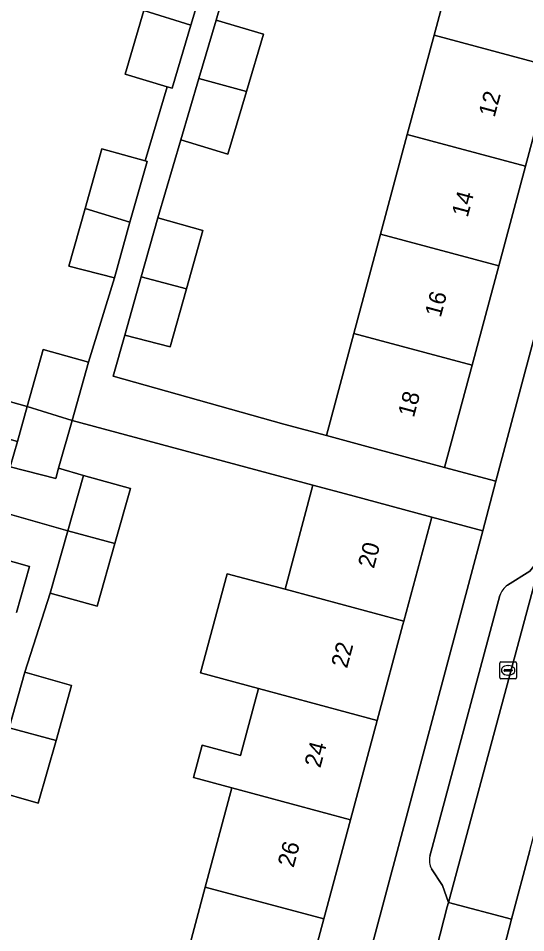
# Model space of a CAD drawing. Extents: x 163683 to 164494, y 382709 to 383872.
# Drawn here: x 163796.9 to 163827, y 383231.7 to 383286 of the extents above; entities that cross this region are included whole.
import ezdxf

# ---------------------------------------------------------------- set-up
doc = ezdxf.new("R2010")
doc.units = 0
for name, color, linetype in [('IMGEO_Erf', 7, 'Continuous'), ('IMGEO_Kolk', 7, 'Continuous'), ('IMGEO_Pand', 7, 'Continuous'), ('IMGEO_Pand_nummerreeks', 7, 'Continuous'), ('IMGEO_Parkeervlak_open', 7, 'Continuous'), ('IMGEO_Rijbaan_lokaal_open', 7, 'Continuous'), ('IMGEO_Voetpad_open', 7, 'Continuous')]:
    doc.layers.add(name, color=color, linetype=linetype)

msp = doc.modelspace()

# ---------------------------------------------------------------- linework, layer by layer
at = {"layer": 'IMGEO_Erf'}
for points in [[(163838.462, 383311.989), (163836.462, 383312.539), (163834.891, 383306.691), (163833.304, 383300.788), (163831.717, 383294.884), (163830.13, 383288.981), (163828.543, 383283.077), (163826.957, 383277.174), (163825.37, 383271.271), (163823.783, 383265.367), (163822.156, 383259.314), (163825.204, 383258.5), (163839.135, 383310.697)], [(163809.954, 383290.508), (163808.607, 383285.834), (163811.41, 383285.005), (163810.408, 383281.619), (163809.307, 383277.899), (163806.507, 383278.739), (163805.152, 383274.114), (163807.827, 383273.362), (163806.853, 383269.901), (163805.887, 383266.467), (163803.192, 383267.15), (163802.508, 383264.72), (163812.625, 383261.875), (163815.146, 383261.198), (163816.771, 383267.245), (163818.359, 383273.154), (163819.946, 383279.057), (163821.533, 383284.961), (163823.12, 383290.865)], [(163795.325, 383289.031), (163793.558, 383283.361), (163791.737, 383277.515), (163789.916, 383271.67), (163788.095, 383265.826), (163786.228, 383259.833), (163789.271, 383258.885), (163795.415, 383256.938), (163796.115, 383259.41), (163796.4, 383259.338), (163796.824, 383260.843), (163793.695, 383261.724), (163794.279, 383263.798), (163797.41, 383262.926), (163798.36, 383266.302), (163801.035, 383265.549), (163802.576, 383270.561), (163799.881, 383271.244), (163800.848, 383274.679), (163801.841, 383278.208), (163804.396, 383277.489), (163805.716, 383281.887), (163803.206, 383282.64), (163804.324, 383286.419)], [(163806.39, 383228.529), (163807.967, 383234.418), (163809.544, 383240.306), (163807.271, 383240.915), (163807.783, 383242.825), (163810.056, 383242.216), (163811.121, 383246.195), (163807.689, 383247.119), (163809.267, 383253.003), (163812.698, 383252.083), (163814.352, 383258.26), (163800.065, 383262.1), (163799.265, 383259.258), (163800.749, 383258.838), (163803.525, 383258.052), (163802.604, 383254.8), (163801.547, 383251.07), (163798.772, 383251.856), (163797.264, 383247.16), (163800.04, 383246.374), (163799.116, 383243.113), (163798.062, 383239.391), (163795.287, 383240.178)], [(163796.768, 383250.71), (163797.533, 383253.429), (163785.339, 383256.882)], [(163824.418, 383255.554), (163821.399, 383256.366), (163819.738, 383250.188), (163819.688, 383250), (163818.159, 383244.3), (163816.58, 383238.412), (163815.001, 383232.525), (163813.422, 383226.636), (163811.843, 383220.749), (163810.264, 383214.861), (163808.685, 383208.973), (163807.105, 383203.085), (163805.526, 383197.197), (163803.947, 383191.309), (163802.367, 383185.418), (163804.645, 383184.81)], [(163805.373, 383185.139), (163805.809, 383185.829), (163824.418, 383255.554)]]:
    msp.add_lwpolyline(points, dxfattribs=at)
at = {"layer": 'IMGEO_Kolk'}
for p, q in [((163825.424, 383246.847), (163825.424, 383247.699)), ((163825.499, 383247.773), (163826.351, 383247.773)), ((163825.912, 383247.553), (163825.937, 383247.553)), ((163826.425, 383247.699), (163826.425, 383246.847)), ((163825.683, 383247.267), (163825.683, 383247.279)), ((163826.121, 383247.23), (163825.723, 383247.23)), ((163825.726, 383247.316), (163826.124, 383247.316)), ((163825.935, 383246.993), (163825.91, 383246.993)), ((163826.167, 383247.279), (163826.167, 383247.267)), ((163826.351, 383246.773), (163825.499, 383246.773))]:
    msp.add_line(p, q, dxfattribs=at)
for points in [[(163825.424, 383246.847), (163825.424, 383247.699)], [(163825.499, 383247.773), (163826.351, 383247.773)], [(163826.425, 383247.699), (163826.425, 383246.847)], [(163826.351, 383246.773), (163825.499, 383246.773)]]:
    msp.add_lwpolyline(points, dxfattribs=at)
for centre, radius, start, end in [((163825.501, 383247.697), 0.0765, 91.552, 178.448), ((163825.501, 383247.697), 0.0765, 91.552, 178.448), ((163826.349, 383247.697), 0.0765, 1.552, 88.448), ((163826.349, 383247.697), 0.0765, 1.552, 88.448), ((163825.501, 383246.849), 0.0765, 181.552, 268.448), ((163825.501, 383246.849), 0.0765, 181.552, 268.448), ((163825.723, 383247.276), 0.0403, 85.8775, 175.7526), ((163825.72, 383247.266), 0.0366, 178.938, 274.7102), ((163826.124, 383247.273), 0.043, 264.8664, 352.4533), ((163826.128, 383247.278), 0.0386, 1.7309, 96.639), ((163826.349, 383246.849), 0.0765, 271.552, 358.448), ((163826.349, 383246.849), 0.0765, 271.552, 358.448)]:
    msp.add_arc(centre, radius, start, end, dxfattribs=at)
for centre, major_axis, ratio, start_param, end_param in [((163825.911, 383247.273), (-0.387, 0.002), 0.722429, 4.712389, 7.853982), ((163825.936, 383247.273), (-0.39, 0.002), 0.717154, 1.570796, 4.712389)]:
    msp.add_ellipse(centre, major_axis=major_axis, ratio=ratio, start_param=start_param, end_param=end_param, dxfattribs=at)
at = {"layer": 'IMGEO_Pand'}
for points in [[(163821.533, 383284.961), (163828.543, 383283.077), (163830.13, 383288.981), (163823.12, 383290.865)], [(163807.115, 383285.55), (163808.109, 383288.907), (163805.306, 383289.736), (163804.324, 383286.419)], [(163807.115, 383285.55), (163804.324, 383286.419), (163803.206, 383282.64), (163805.716, 383281.887), (163806.006, 383281.8)], [(163810.408, 383281.619), (163811.41, 383285.005), (163808.607, 383285.834), (163807.584, 383282.377)], [(163821.533, 383284.961), (163819.946, 383279.057), (163826.957, 383277.174), (163828.543, 383283.077)], [(163810.408, 383281.619), (163807.584, 383282.377), (163806.507, 383278.739), (163809.307, 383277.899)], [(163818.359, 383273.154), (163825.37, 383271.271), (163826.957, 383277.174), (163819.946, 383279.057)], [(163804.516, 383277.455), (163804.396, 383277.489), (163801.841, 383278.208), (163800.848, 383274.679), (163803.502, 383273.852)], [(163803.502, 383273.852), (163800.848, 383274.679), (163799.881, 383271.244), (163802.576, 383270.561)], [(163804.169, 383270.62), (163806.853, 383269.901), (163807.827, 383273.362), (163805.152, 383274.114)], [(163818.359, 383273.154), (163816.771, 383267.245), (163823.783, 383265.367), (163825.37, 383271.271)], [(163804.169, 383270.62), (163803.192, 383267.15), (163805.887, 383266.467), (163806.853, 383269.901)], [(163823.783, 383265.367), (163816.771, 383267.245), (163815.146, 383261.198), (163817.328, 383260.611), (163822.156, 383259.314)], [(163797.41, 383262.926), (163800.065, 383262.1), (163801.035, 383265.549), (163798.36, 383266.302)], [(163797.41, 383262.926), (163794.279, 383263.798), (163793.695, 383261.724), (163796.824, 383260.843)], [(163800.065, 383262.1), (163797.41, 383262.926), (163796.824, 383260.843), (163796.4, 383259.338), (163799.095, 383258.655), (163799.265, 383259.258)], [(163800.749, 383258.838), (163799.265, 383259.258), (163799.095, 383258.655), (163796.4, 383259.338), (163796.115, 383259.41), (163795.415, 383256.938), (163795.378, 383256.807), (163799.818, 383255.55)], [(163799.818, 383255.55), (163802.604, 383254.8), (163803.525, 383258.052), (163800.749, 383258.838)], [(163819.738, 383250.188), (163821.399, 383256.366), (163816.571, 383257.664), (163814.352, 383258.26), (163812.698, 383252.083)], [(163799.818, 383255.55), (163798.772, 383251.856), (163801.547, 383251.07), (163802.604, 383254.8)], [(163819.688, 383250), (163819.738, 383250.188), (163812.698, 383252.083), (163809.267, 383253.003), (163807.689, 383247.119), (163811.121, 383246.195), (163818.159, 383244.3)], [(163796.33, 383243.863), (163799.116, 383243.113), (163800.04, 383246.374), (163797.264, 383247.16)], [(163816.58, 383238.412), (163818.159, 383244.3), (163811.121, 383246.195), (163810.056, 383242.216), (163807.783, 383242.825), (163807.271, 383240.915), (163809.544, 383240.306)], [(163796.33, 383243.863), (163795.287, 383240.178), (163798.062, 383239.391), (163799.116, 383243.113)], [(163816.58, 383238.412), (163809.544, 383240.306), (163807.967, 383234.418), (163815.001, 383232.525)], [(163807.967, 383234.418), (163806.39, 383228.529), (163813.422, 383226.636), (163815.001, 383232.525)]]:
    msp.add_lwpolyline(points, close=True, dxfattribs=at)
at = {"layer": 'IMGEO_Parkeervlak_open'}
for points in [[(163821.387, 383235.492), (163822.024, 383234.515), (163822.389, 383233.509), (163827.918, 383254.045), (163827.214, 383253.146), (163825.895, 383252.317)], [(163825.43, 383251.714), (163821.282, 383236.25)]]:
    msp.add_lwpolyline(points, dxfattribs=at)
for centre, radius, start, end in [((163826.483, 383251.382), 1.104, 122.1948, 162.5304), ((163822.289, 383236.003), 1.037, 166.2294, 209.5438)]:
    msp.add_arc(centre, radius, start, end, dxfattribs=at)
at = {"layer": 'IMGEO_Rijbaan_lokaal_open'}
for points in [[(163837.74, 383276.12), (163843.307, 383296.998), (163839.619, 383297.946), (163834.072, 383277.1), (163833.93, 383276.566), (163828.056, 383254.62), (163827.918, 383254.045), (163822.389, 383233.509), (163826.124, 383232.512), (163827.204, 383236.582), (163831.613, 383253.19), (163831.714, 383253.587), (163837.606, 383275.649)], [(163821.284, 383229.236), (163825.009, 383228.231), (163826.124, 383232.512), (163822.389, 383233.509), (163822.316, 383233.238)]]:
    msp.add_lwpolyline(points, close=True, dxfattribs=at)
at = {"layer": 'IMGEO_Voetpad_open'}
for points in [[(163839.135, 383310.697), (163825.204, 383258.5), (163824.418, 383255.554), (163805.809, 383185.829), (163804.95, 383182.609), (163804.884, 383182.205), (163800.972, 383158.294), (163804.663, 383157.957), (163805.285, 383161.544), (163804.9, 383162.407), (163804.142, 383163.521)], [(163808.109, 383288.907), (163807.115, 383285.55), (163806.006, 383281.8), (163805.716, 383281.887), (163804.396, 383277.489), (163804.516, 383277.455), (163803.502, 383273.852), (163802.576, 383270.561), (163801.035, 383265.549), (163800.065, 383262.1), (163814.352, 383258.26), (163816.571, 383257.664), (163821.399, 383256.366), (163824.418, 383255.554), (163825.204, 383258.5), (163822.156, 383259.314), (163817.328, 383260.611), (163815.146, 383261.198), (163812.625, 383261.875), (163802.508, 383264.72), (163803.192, 383267.15), (163804.169, 383270.62), (163805.152, 383274.114), (163806.507, 383278.739), (163807.584, 383282.377), (163808.607, 383285.834), (163809.954, 383290.508)], [(163785.339, 383256.882), (163797.533, 383253.429), (163796.768, 383250.71)], [(163796.33, 383243.863), (163797.264, 383247.16), (163798.772, 383251.856), (163799.818, 383255.55), (163795.378, 383256.807)], [(163825.895, 383252.317), (163827.214, 383253.146), (163827.918, 383254.045), (163828.056, 383254.62)], [(163821.282, 383236.25), (163825.43, 383251.714)], [(163827.204, 383236.582), (163826.124, 383232.512), (163825.009, 383228.231)], [(163821.224, 383229.007), (163821.257, 383229.134), (163821.284, 383229.236), (163822.316, 383233.238), (163822.389, 383233.509), (163822.024, 383234.515), (163821.387, 383235.492)]]:
    msp.add_lwpolyline(points, dxfattribs=at)
for centre, radius, start, end in [((163826.483, 383251.382), 1.104, 122.1948, 162.5304), ((163822.289, 383236.003), 1.037, 166.2294, 209.5438)]:
    msp.add_arc(centre, radius, start, end, dxfattribs=at)

# ---------------------------------------------------------------- texts
at = {"layer": 'IMGEO_Pand_nummerreeks'}
for s, rotation, p in [('12', 74.955, (163825.115, 383280.033)), ('14', 74.955, (163823.521, 383274.1)), ('16', 74.955, (163821.925, 383268.163)), ('18', 74.9543, (163820.331, 383262.229)), ('20', 74.9838, (163817.959, 383253.268)), ('22', 74.983, (163816.371, 383247.35)), ('24', 74.9838, (163814.786, 383241.441)), ('26', 74.9838, (163813.2, 383235.528))]:
    msp.add_text(s, height=1, rotation=rotation, dxfattribs=at).set_placement(p)

doc.saveas('drawing.dxf')
